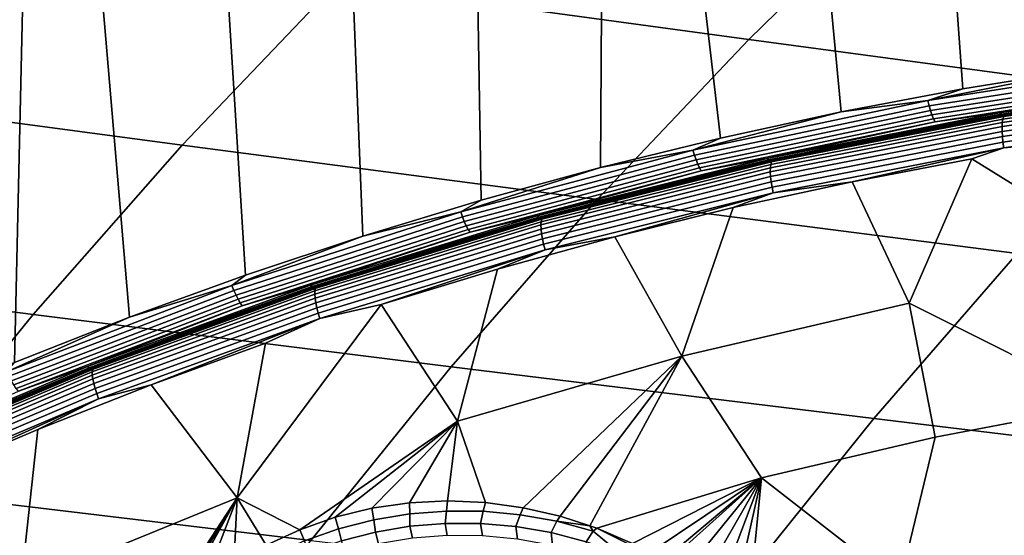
# Model space of a CAD drawing. Header units: metres. Extents: x -240 to 45, y -77 to 27.
# Tile 260 of 656: x -222.08 to -218.9, y 13.44 to 15.1. Entities that reach past the tile are written whole.
import ezdxf

# ---------------------------------------------------------------- set-up
doc = ezdxf.new("R2010")
doc.units = ezdxf.units.M
doc.layers.add('solid_102011X2', color=7, linetype='CONTINUOUS')

msp = doc.modelspace()

# ---------------------------------------------------------------- linework, layer by layer
at = {"layer": 'solid_102011X2'}
for points in [[(-218.639786, 14.942653, 272.711029), (-219.034576, 14.879148, 272.809479), (-219.257034, 17.948519, 272.864929), (-218.79129, 17.974411, 272.74881)], [(-219.034576, 14.879148, 272.809479), (-219.427536, 14.804987, 272.90744), (-219.721832, 17.911495, 272.980835), (-219.257034, 17.948519, 272.864929)], [(-219.427536, 14.804987, 272.90744), (-219.818207, 14.72028, 273.004852), (-220.185364, 17.863348, 273.096405), (-219.721832, 17.911495, 272.980835)], [(-220.206497, 14.625046, 273.101654), (-220.591888, 14.519425, 273.197754), (-220.647278, 17.804153, 273.211578), (-220.185364, 17.863348, 273.096405)], [(-219.818207, 14.72028, 273.004852), (-220.206497, 14.625046, 273.101654), (-220.185364, 17.863348, 273.096405)], [(-220.591888, 14.519425, 273.197754), (-220.974335, 14.403433, 273.293121), (-221.107254, 17.733957, 273.326263), (-220.647278, 17.804153, 273.211578)], [(-220.974335, 14.403433, 273.293121), (-221.353333, 14.277252, 273.387604), (-221.564972, 17.652847, 273.440369), (-221.107254, 17.733957, 273.326263)], [(-221.353333, 14.277252, 273.387604), (-221.728806, 14.140899, 273.481232), (-222.020111, 17.560892, 273.553864), (-221.564972, 17.652847, 273.440369)], [(-222.100296, 13.994576, 273.573853), (-222.467712, 13.838311, 273.665466), (-222.472351, 17.458197, 273.666626), (-222.020111, 17.560892, 273.553864)], [(-221.728806, 14.140899, 273.481232), (-222.100296, 13.994576, 273.573853), (-222.020111, 17.560892, 273.553864)], [(-219.2202, 15.534361, 295.749237), (-220.542679, 15.722754, 294.059235), (-221.059158, 15.221511, 294.401031), (-219.726913, 15.03923, 296.09198)], [(-217.881165, 15.347263, 297.428528), (-219.2202, 15.534361, 295.749237), (-219.726913, 15.03923, 296.09198), (-218.378525, 14.858289, 297.771698)], [(-221.059158, 15.221511, 294.401031), (-222.373367, 15.404861, 292.698059), (-222.882507, 14.874066, 293.027039), (-221.558426, 14.697038, 294.731445)], [(-219.726913, 15.03923, 296.09198), (-221.059158, 15.221511, 294.401031), (-221.558426, 14.697038, 294.731445), (-220.216751, 14.521137, 296.423309)], [(-218.378525, 14.858289, 297.771698), (-219.726913, 15.03923, 296.09198), (-220.216751, 14.521137, 296.423309), (-218.859329, 14.346609, 298.103455)], [(-219.147873, 14.841319, 272.839264), (-218.639786, 14.942653, 272.711029), (-218.3815, 14.960889, 272.648193)], [(-219.147873, 14.841319, 272.839264), (-218.3815, 14.960889, 272.648193), (-218.378372, 14.94416, 272.652039), (-219.143936, 14.824718, 272.842926)], [(-219.147873, 14.841319, 272.839264), (-219.034576, 14.879148, 272.809479), (-218.639786, 14.942653, 272.711029)], [(-219.143936, 14.824718, 272.842926), (-218.378372, 14.94416, 272.652039), (-218.374695, 14.928461, 272.658722), (-219.139465, 14.80914, 272.849396)], [(-219.139465, 14.80914, 272.849396), (-218.374695, 14.928461, 272.658722), (-218.370544, 14.914269, 272.667969), (-219.134628, 14.795059, 272.85849)], [(-219.134628, 14.795059, 272.85849), (-218.370544, 14.914269, 272.667969), (-218.366074, 14.90202, 272.679565), (-219.129547, 14.782903, 272.869934)], [(-219.129547, 14.782903, 272.869934), (-218.366074, 14.90202, 272.679565), (-218.361404, 14.892082, 272.693146), (-219.12439, 14.773042, 272.883362)], [(-218.916092, 14.801497, 272.847717), (-218.158585, 14.908998, 272.658875), (-218.154007, 14.904509, 272.675079), (-218.911316, 14.797039, 272.863922)], [(-218.361404, 14.892082, 272.693146), (-218.158585, 14.908998, 272.658875), (-218.916092, 14.801497, 272.847717)], [(-218.911316, 14.797039, 272.863922), (-218.154007, 14.904509, 272.675079), (-218.807449, 14.811948, 272.855896)], [(-218.145706, 14.896879, 272.687286), (-218.902649, 14.789664, 272.875946), (-218.899139, 14.794583, 272.893311), (-218.141953, 14.901827, 272.70462)], [(-221.558426, 14.697038, 294.731445), (-222.882507, 14.874066, 293.027039), (-223.373306, 14.320567, 293.344177), (-222.039734, 14.150129, 295.049927)], [(-219.147873, 14.841319, 272.839264), (-219.427536, 14.804987, 272.90744), (-219.034576, 14.879148, 272.809479)], [(-219.12439, 14.773042, 272.883362), (-218.361404, 14.892082, 272.693146), (-218.916092, 14.801497, 272.847717)], [(-218.907211, 14.770741, 272.844879), (-218.151184, 14.877833, 272.656464), (-218.15274, 14.864381, 272.644012), (-218.908096, 14.757377, 272.832275)], [(-218.905365, 14.781627, 272.859619), (-218.148819, 14.88879, 272.671051), (-218.151184, 14.877833, 272.656464), (-218.907211, 14.770741, 272.844879)], [(-218.902649, 14.789664, 272.875946), (-218.145706, 14.896879, 272.687286), (-218.148819, 14.88879, 272.671051), (-218.905365, 14.781627, 272.859619)], [(-219.907349, 14.681623, 273.028625), (-219.427536, 14.804987, 272.90744), (-219.147873, 14.841319, 272.839264)], [(-219.907349, 14.681623, 273.028625), (-219.147873, 14.841319, 272.839264), (-219.143936, 14.824718, 272.842926), (-219.902573, 14.665195, 273.032074)], [(-218.908096, 14.757377, 272.832275), (-218.15274, 14.864381, 272.644012), (-218.153427, 14.848886, 272.634125), (-218.90802, 14.741986, 272.822205)], [(-218.90802, 14.741986, 272.822205), (-218.153427, 14.848886, 272.634125), (-218.153214, 14.831876, 272.627106), (-218.906982, 14.725091, 272.814972)], [(-219.907349, 14.681623, 273.028625), (-219.818207, 14.72028, 273.004852), (-219.427536, 14.804987, 272.90744)], [(-219.902573, 14.665195, 273.032074), (-219.143936, 14.824718, 272.842926), (-219.139465, 14.80914, 272.849396), (-219.897339, 14.649777, 273.038361)], [(-219.897339, 14.649777, 273.038361), (-219.139465, 14.80914, 272.849396), (-219.134628, 14.795059, 272.85849), (-219.8918, 14.635841, 273.047272)], [(-218.807449, 14.811948, 272.855896), (-218.800735, 14.811771, 272.887451), (-218.996536, 14.778774, 272.936279), (-219.003281, 14.77896, 272.904724)], [(-218.911316, 14.797039, 272.863922), (-218.807449, 14.811948, 272.855896), (-219.003281, 14.77896, 272.904724)], [(-218.899139, 14.794583, 272.893311), (-218.996536, 14.778774, 272.936279), (-218.800735, 14.811771, 272.887451)], [(-218.906982, 14.725091, 272.814972), (-218.153214, 14.831876, 272.627106), (-218.152115, 14.813924, 272.62323), (-218.904999, 14.707262, 272.810883)], [(-218.904999, 14.707262, 272.810883), (-218.152115, 14.813924, 272.62323), (-218.150162, 14.795639, 272.62262), (-218.902145, 14.689104, 272.810059)], [(-219.8918, 14.635841, 273.047272), (-219.134628, 14.795059, 272.85849), (-219.129547, 14.782903, 272.869934), (-219.886124, 14.623812, 273.058563)], [(-219.886124, 14.623812, 273.058563), (-219.129547, 14.782903, 272.869934), (-219.12439, 14.773042, 272.883362), (-219.880493, 14.614053, 273.071869)], [(-219.880493, 14.614053, 273.071869), (-219.12439, 14.773042, 272.883362), (-219.667374, 14.654669, 273.035034)], [(-219.667374, 14.654669, 273.035034), (-218.916092, 14.801497, 272.847717), (-218.911316, 14.797039, 272.863922), (-219.662369, 14.650252, 273.051178)], [(-219.12439, 14.773042, 272.883362), (-218.916092, 14.801497, 272.847717), (-219.667374, 14.654669, 273.035034)], [(-219.662369, 14.650252, 273.051178), (-218.911316, 14.797039, 272.863922), (-219.587738, 14.664197, 273.050446)], [(-219.656937, 14.624424, 273.031799), (-218.907211, 14.770741, 272.844879), (-218.908096, 14.757377, 272.832275), (-219.657181, 14.611184, 273.019043)], [(-219.65564, 14.635209, 273.046661), (-218.905365, 14.781627, 272.859619), (-218.907211, 14.770741, 272.844879), (-219.656937, 14.624424, 273.031799)], [(-219.653305, 14.643175, 273.06308), (-218.902649, 14.789664, 272.875946), (-218.905365, 14.781627, 272.859619), (-219.65564, 14.635209, 273.046661)], [(-218.902649, 14.789664, 272.875946), (-219.653305, 14.643175, 273.06308), (-219.65004, 14.648051, 273.080505), (-218.899139, 14.794583, 272.893311)], [(-218.899139, 14.794583, 272.893311), (-219.65004, 14.648051, 273.080505), (-218.996536, 14.778774, 272.936279)], [(-219.65004, 14.648051, 273.080505), (-219.191864, 14.743138, 272.984955), (-218.996536, 14.778774, 272.936279)], [(-218.911316, 14.797039, 272.863922), (-219.393448, 14.705078, 273.002014), (-219.587738, 14.664197, 273.050446)], [(-218.911316, 14.797039, 272.863922), (-219.198624, 14.743335, 272.95343), (-219.393448, 14.705078, 273.002014)], [(-218.911316, 14.797039, 272.863922), (-219.003281, 14.77896, 272.904724), (-219.198624, 14.743335, 272.95343)], [(-219.003281, 14.77896, 272.904724), (-218.996536, 14.778774, 272.936279), (-219.191864, 14.743138, 272.984955), (-219.198624, 14.743335, 272.95343)], [(-218.902145, 14.689104, 272.810059), (-218.150162, 14.795639, 272.62262), (-218.61731, 14.715756, 272.742371)], [(-219.657181, 14.611184, 273.019043), (-218.908096, 14.757377, 272.832275), (-218.90802, 14.741986, 272.822205), (-219.656357, 14.595938, 273.008759)], [(-219.656357, 14.595938, 273.008759), (-218.90802, 14.741986, 272.822205), (-218.906982, 14.725091, 272.814972), (-219.65448, 14.579202, 273.001343)], [(-219.65004, 14.648051, 273.080505), (-219.386673, 14.704871, 273.033539), (-219.191864, 14.743138, 272.984955)], [(-219.198624, 14.743335, 272.95343), (-219.191864, 14.743138, 272.984955), (-219.386673, 14.704871, 273.033539), (-219.393448, 14.705078, 273.002014)], [(-219.907349, 14.681623, 273.028625), (-220.206497, 14.625046, 273.101654), (-219.818207, 14.72028, 273.004852)], [(-219.65448, 14.579202, 273.001343), (-218.906982, 14.725091, 272.814972), (-218.904999, 14.707262, 272.810883), (-219.651627, 14.561543, 272.99704)], [(-219.651627, 14.561543, 272.99704), (-218.904999, 14.707262, 272.810883), (-218.902145, 14.689104, 272.810059), (-219.647888, 14.543557, 272.996002)], [(-218.902145, 14.689104, 272.810059), (-218.61731, 14.715756, 272.742371), (-218.465958, 14.318015, 272.80954), (-219.005981, 14.652751, 272.839264)], [(-220.216751, 14.521137, 296.423309), (-221.558426, 14.697038, 294.731445), (-222.039734, 14.150129, 295.049927), (-220.68895, 13.980868, 296.742676)], [(-220.657913, 14.482173, 273.215759), (-220.206497, 14.625046, 273.101654), (-219.907349, 14.681623, 273.028625)], [(-220.657913, 14.482173, 273.215759), (-219.907349, 14.681623, 273.028625), (-219.902573, 14.665195, 273.032074), (-220.652328, 14.46596, 273.218994)], [(-219.65004, 14.648051, 273.080505), (-219.580933, 14.663982, 273.08197), (-219.386673, 14.704871, 273.033539)], [(-219.647888, 14.543557, 272.996002), (-218.902145, 14.689104, 272.810059), (-219.392746, 14.57929, 272.935699)], [(-219.393448, 14.705078, 273.002014), (-219.386673, 14.704871, 273.033539), (-219.580933, 14.663982, 273.08197), (-219.587738, 14.664197, 273.050446)], [(-218.902145, 14.689104, 272.810059), (-219.005981, 14.652751, 272.839264), (-219.392746, 14.57929, 272.935699)], [(-220.652328, 14.46596, 273.218994), (-219.902573, 14.665195, 273.032074), (-219.897339, 14.649777, 273.038361), (-220.646347, 14.450745, 273.225098)], [(-220.646347, 14.450745, 273.225098), (-219.897339, 14.649777, 273.038361), (-219.8918, 14.635841, 273.047272), (-220.640121, 14.436991, 273.233856)], [(-220.410477, 14.468856, 273.220306), (-219.667374, 14.654669, 273.035034), (-219.662369, 14.650252, 273.051178), (-220.405258, 14.464494, 273.236389)], [(-219.880493, 14.614053, 273.071869), (-219.667374, 14.654669, 273.035034), (-220.410477, 14.468856, 273.220306)], [(-220.405258, 14.464494, 273.236389), (-219.662369, 14.650252, 273.051178), (-220.358688, 14.474626, 273.242676)], [(-220.395752, 14.457738, 273.24826), (-219.653305, 14.643175, 273.06308), (-219.65564, 14.635209, 273.046661), (-220.39769, 14.449867, 273.23175)], [(-219.653305, 14.643175, 273.06308), (-220.395752, 14.457738, 273.24826), (-220.392715, 14.462558, 273.265747), (-219.65004, 14.648051, 273.080505)], [(-219.65004, 14.648051, 273.080505), (-220.392715, 14.462558, 273.265747), (-219.774612, 14.62048, 273.13028)], [(-219.662369, 14.650252, 273.051178), (-220.166962, 14.525908, 273.194885), (-220.358688, 14.474626, 273.242676)], [(-219.662369, 14.650252, 273.051178), (-219.974533, 14.574603, 273.146881), (-220.166962, 14.525908, 273.194885)], [(-219.662369, 14.650252, 273.051178), (-219.781448, 14.620703, 273.098755), (-219.974533, 14.574603, 273.146881)], [(-219.587738, 14.664197, 273.050446), (-219.580933, 14.663982, 273.08197), (-219.774612, 14.62048, 273.13028), (-219.781448, 14.620703, 273.098755)], [(-219.662369, 14.650252, 273.051178), (-219.587738, 14.664197, 273.050446), (-219.781448, 14.620703, 273.098755)], [(-219.65004, 14.648051, 273.080505), (-219.774612, 14.62048, 273.13028), (-219.580933, 14.663982, 273.08197)], [(-219.208557, 14.186119, 272.996094), (-219.392746, 14.57929, 272.935699), (-219.005981, 14.652751, 272.839264)], [(-218.55867, 13.861031, 272.916779), (-219.208557, 14.186119, 272.996094), (-219.005981, 14.652751, 272.839264), (-218.465958, 14.318015, 272.80954)], [(-220.657913, 14.482173, 273.215759), (-220.591888, 14.519425, 273.197754), (-220.206497, 14.625046, 273.101654)], [(-220.640121, 14.436991, 273.233856), (-219.8918, 14.635841, 273.047272), (-219.886124, 14.623812, 273.058563), (-220.63385, 14.425118, 273.244995)], [(-220.63385, 14.425118, 273.244995), (-219.886124, 14.623812, 273.058563), (-219.880493, 14.614053, 273.071869), (-220.627716, 14.415487, 273.258179)], [(-220.627716, 14.415487, 273.258179), (-219.880493, 14.614053, 273.071869), (-220.410477, 14.468856, 273.220306)], [(-220.39769, 14.449867, 273.23175), (-219.65564, 14.635209, 273.046661), (-219.656937, 14.624424, 273.031799), (-220.398468, 14.439212, 273.216766)], [(-220.398468, 14.439212, 273.216766), (-219.656937, 14.624424, 273.031799), (-219.657181, 14.611184, 273.019043), (-220.398056, 14.426131, 273.203827)], [(-220.398056, 14.426131, 273.203827), (-219.657181, 14.611184, 273.019043), (-219.656357, 14.595938, 273.008759), (-220.396484, 14.41107, 273.19339)], [(-220.392715, 14.462558, 273.265747), (-219.967667, 14.574371, 273.178436), (-219.774612, 14.62048, 273.13028)], [(-219.781448, 14.620703, 273.098755), (-219.774612, 14.62048, 273.13028), (-219.967667, 14.574371, 273.178436), (-219.974533, 14.574603, 273.146881)], [(-220.396484, 14.41107, 273.19339), (-219.656357, 14.595938, 273.008759), (-219.65448, 14.579202, 273.001343), (-220.393799, 14.394537, 273.18576)], [(-220.393799, 14.394537, 273.18576), (-219.65448, 14.579202, 273.001343), (-219.651627, 14.561543, 272.99704), (-220.390076, 14.377093, 273.181244)], [(-219.208557, 14.186119, 272.996094), (-219.943329, 14.01504, 273.180634), (-219.777359, 14.495431, 273.031647), (-219.392746, 14.57929, 272.935699)], [(-219.647888, 14.543557, 272.996002), (-219.392746, 14.57929, 272.935699), (-219.777359, 14.495431, 273.031647)], [(-220.392715, 14.462558, 273.265747), (-220.160065, 14.525667, 273.22644), (-219.967667, 14.574371, 273.178436)], [(-220.390076, 14.377093, 273.181244), (-219.651627, 14.561543, 272.99704), (-219.647888, 14.543557, 272.996002), (-220.385468, 14.359327, 273.179962)], [(-219.974533, 14.574603, 273.146881), (-219.967667, 14.574371, 273.178436), (-220.160065, 14.525667, 273.22644), (-220.166962, 14.525908, 273.194885)], [(-220.657913, 14.482173, 273.215759), (-220.974335, 14.403433, 273.293121), (-220.591888, 14.519425, 273.197754)], [(-218.859329, 14.346609, 298.103455), (-220.216751, 14.521137, 296.423309), (-220.68895, 13.980868, 296.742676), (-219.322845, 13.813001, 298.423248)], [(-220.392715, 14.462558, 273.265747), (-220.351776, 14.47438, 273.274261), (-220.160065, 14.525667, 273.22644)], [(-220.385468, 14.359327, 273.179962), (-219.647888, 14.543557, 272.996002), (-220.159561, 14.401227, 273.126953)], [(-220.166962, 14.525908, 273.194885), (-220.160065, 14.525667, 273.22644), (-220.351776, 14.47438, 273.274261), (-220.358688, 14.474626, 273.242676)], [(-219.647888, 14.543557, 272.996002), (-219.777359, 14.495431, 273.031647), (-220.159561, 14.401227, 273.126953)], [(-219.943329, 14.01504, 273.180634), (-220.159561, 14.401227, 273.126953), (-219.777359, 14.495431, 273.031647)], [(-221.397598, 14.243428, 273.400177), (-220.974335, 14.403433, 273.293121), (-220.657913, 14.482173, 273.215759)], [(-221.397598, 14.243428, 273.400177), (-220.657913, 14.482173, 273.215759), (-220.652328, 14.46596, 273.218994), (-221.39122, 14.227472, 273.403229)], [(-221.39122, 14.227472, 273.403229), (-220.652328, 14.46596, 273.218994), (-220.646347, 14.450745, 273.225098), (-221.384476, 14.2125, 273.409119)], [(-221.143478, 14.244473, 273.403076), (-220.410477, 14.468856, 273.220306), (-220.405258, 14.464494, 273.236389), (-221.138046, 14.240175, 273.419098)], [(-220.627716, 14.415487, 273.258179), (-220.410477, 14.468856, 273.220306), (-221.143478, 14.244473, 273.403076)], [(-221.138046, 14.240175, 273.419098), (-220.405258, 14.464494, 273.236389), (-221.118011, 14.243873, 273.432007)], [(-221.128067, 14.233797, 273.430939), (-220.395752, 14.457738, 273.24826), (-220.39769, 14.449867, 273.23175), (-221.129623, 14.226043, 273.414337)], [(-220.395752, 14.457738, 273.24826), (-221.128067, 14.233797, 273.430939), (-221.125275, 14.238545, 273.448517), (-220.392715, 14.462558, 273.265747)], [(-220.392715, 14.462558, 273.265747), (-221.125275, 14.238545, 273.448517), (-220.54274, 14.420519, 273.321899)], [(-220.405258, 14.464494, 273.236389), (-220.929398, 14.305382, 273.384979), (-221.118011, 14.243873, 273.432007)], [(-220.405258, 14.464494, 273.236389), (-220.739944, 14.364352, 273.337738), (-220.929398, 14.305382, 273.384979)], [(-220.405258, 14.464494, 273.236389), (-220.549698, 14.420771, 273.290314), (-220.739944, 14.364352, 273.337738)], [(-220.358688, 14.474626, 273.242676), (-220.351776, 14.47438, 273.274261), (-220.54274, 14.420519, 273.321899), (-220.549698, 14.420771, 273.290314)], [(-220.405258, 14.464494, 273.236389), (-220.358688, 14.474626, 273.242676), (-220.549698, 14.420771, 273.290314)], [(-220.392715, 14.462558, 273.265747), (-220.54274, 14.420519, 273.321899), (-220.351776, 14.47438, 273.274261)], [(-221.384476, 14.2125, 273.409119), (-220.646347, 14.450745, 273.225098), (-220.640121, 14.436991, 273.233856), (-221.377579, 14.198966, 273.417725)], [(-221.377579, 14.198966, 273.417725), (-220.640121, 14.436991, 273.233856), (-220.63385, 14.425118, 273.244995), (-221.370728, 14.187282, 273.428711)], [(-221.370728, 14.187282, 273.428711), (-220.63385, 14.425118, 273.244995), (-220.627716, 14.415487, 273.258179), (-221.36412, 14.177804, 273.441803)], [(-221.129623, 14.226043, 273.414337), (-220.39769, 14.449867, 273.23175), (-220.398468, 14.439212, 273.216766), (-221.129883, 14.215546, 273.399231)], [(-221.129883, 14.215546, 273.399231), (-220.398468, 14.439212, 273.216766), (-220.398056, 14.426131, 273.203827), (-221.128845, 14.202661, 273.386139)], [(-221.128845, 14.202661, 273.386139), (-220.398056, 14.426131, 273.203827), (-220.396484, 14.41107, 273.19339), (-221.126526, 14.187824, 273.375488)], [(-221.125275, 14.238545, 273.448517), (-220.732971, 14.364094, 273.369354), (-220.54274, 14.420519, 273.321899)], [(-220.549698, 14.420771, 273.290314), (-220.54274, 14.420519, 273.321899), (-220.732971, 14.364094, 273.369354), (-220.739944, 14.364352, 273.337738)], [(-221.397598, 14.243428, 273.400177), (-221.353333, 14.277252, 273.387604), (-220.974335, 14.403433, 273.293121)], [(-221.36412, 14.177804, 273.441803), (-220.627716, 14.415487, 273.258179), (-221.143478, 14.244473, 273.403076)], [(-221.126526, 14.187824, 273.375488), (-220.396484, 14.41107, 273.19339), (-220.393799, 14.394537, 273.18576), (-221.123032, 14.171538, 273.367676)], [(-221.123032, 14.171538, 273.367676), (-220.393799, 14.394537, 273.18576), (-220.390076, 14.377093, 273.181244), (-221.118469, 14.154354, 273.362946)], [(-219.943329, 14.01504, 273.180634), (-220.668182, 13.805196, 273.362732), (-220.539078, 14.296767, 273.221649), (-220.159561, 14.401227, 273.126953)], [(-220.385468, 14.359327, 273.179962), (-220.159561, 14.401227, 273.126953), (-220.539078, 14.296767, 273.221649)], [(-221.125275, 14.238545, 273.448517), (-220.922394, 14.305118, 273.416595), (-220.732971, 14.364094, 273.369354)], [(-221.118469, 14.154354, 273.362946), (-220.390076, 14.377093, 273.181244), (-220.385468, 14.359327, 273.179962), (-221.112976, 14.136854, 273.361481)], [(-221.112976, 14.136854, 273.361481), (-220.385468, 14.359327, 273.179962), (-220.915649, 14.182112, 273.315582)], [(-220.739944, 14.364352, 273.337738), (-220.732971, 14.364094, 273.369354), (-220.922394, 14.305118, 273.416595), (-220.929398, 14.305382, 273.384979)], [(-220.385468, 14.359327, 273.179962), (-220.539078, 14.296767, 273.221649), (-220.915649, 14.182112, 273.315582)], [(-217.487991, 14.173695, 299.772614), (-218.859329, 14.346609, 298.103455), (-219.322845, 13.813001, 298.423248), (-217.943192, 13.646745, 300.092407)], [(-222.039734, 14.150129, 295.049927), (-223.373306, 14.320567, 293.344177), (-223.845047, 13.745229, 293.648956), (-222.50235, 13.581642, 295.356049)], [(-221.125275, 14.238545, 273.448517), (-221.110977, 14.243605, 273.463654), (-220.922394, 14.305118, 273.416595)], [(-220.929398, 14.305382, 273.384979), (-220.922394, 14.305118, 273.416595), (-221.110977, 14.243605, 273.463654), (-221.118011, 14.243873, 273.432007)], [(-220.668182, 13.805196, 273.362732), (-220.915649, 14.182112, 273.315582), (-220.539078, 14.296767, 273.221649)], [(-221.397598, 14.243428, 273.400177), (-221.728806, 14.140899, 273.481232), (-221.353333, 14.277252, 273.387604)], [(-222.124451, 13.965946, 273.581421), (-221.728806, 14.140899, 273.481232), (-221.397598, 14.243428, 273.400177)], [(-222.124451, 13.965946, 273.581421), (-221.397598, 14.243428, 273.400177), (-221.39122, 14.227472, 273.403229), (-222.117294, 13.950292, 273.584259)], [(-221.864487, 13.982041, 273.582855), (-221.143478, 14.244473, 273.403076), (-221.138046, 14.240175, 273.419098), (-221.858841, 13.977821, 273.598816)], [(-221.36412, 14.177804, 273.441803), (-221.143478, 14.244473, 273.403076), (-221.864487, 13.982041, 273.582855)], [(-221.858841, 13.977821, 273.598816), (-221.138046, 14.240175, 273.419098), (-221.678543, 14.044242, 273.571747)], [(-221.848404, 13.971851, 273.610626), (-221.128067, 14.233797, 273.430939), (-221.129623, 14.226043, 273.414337), (-221.849564, 13.964235, 273.593933)], [(-221.128067, 14.233797, 273.430939), (-221.848404, 13.971851, 273.610626), (-221.84584, 13.976514, 273.628235), (-221.125275, 14.238545, 273.448517)], [(-221.125275, 14.238545, 273.448517), (-221.84584, 13.976514, 273.628235), (-221.298706, 14.179565, 273.510468)], [(-221.138046, 14.240175, 273.419098), (-221.492615, 14.11329, 273.525391), (-221.678543, 14.044242, 273.571747)], [(-221.138046, 14.240175, 273.419098), (-221.305771, 14.179837, 273.478821), (-221.492615, 14.11329, 273.525391)], [(-221.118011, 14.243873, 273.432007), (-221.110977, 14.243605, 273.463654), (-221.298706, 14.179565, 273.510468), (-221.305771, 14.179837, 273.478821)], [(-221.138046, 14.240175, 273.419098), (-221.118011, 14.243873, 273.432007), (-221.305771, 14.179837, 273.478821)], [(-221.125275, 14.238545, 273.448517), (-221.298706, 14.179565, 273.510468), (-221.110977, 14.243605, 273.463654)], [(-222.117294, 13.950292, 273.584259), (-221.39122, 14.227472, 273.403229), (-221.384476, 14.2125, 273.409119), (-222.109802, 13.9356, 273.589966)], [(-222.109802, 13.9356, 273.589966), (-221.384476, 14.2125, 273.409119), (-221.377579, 14.198966, 273.417725), (-222.102234, 13.922321, 273.598389)], [(-222.102234, 13.922321, 273.598389), (-221.377579, 14.198966, 273.417725), (-221.370728, 14.187282, 273.428711), (-222.094803, 13.910857, 273.609253)], [(-221.849564, 13.964235, 273.593933), (-221.129623, 14.226043, 273.414337), (-221.129883, 14.215546, 273.399231), (-221.849319, 13.953926, 273.578674)], [(-221.849319, 13.953926, 273.578674), (-221.129883, 14.215546, 273.399231), (-221.128845, 14.202661, 273.386139), (-221.847641, 13.941271, 273.56543)], [(-221.847641, 13.941271, 273.56543), (-221.128845, 14.202661, 273.386139), (-221.126526, 14.187824, 273.375488), (-221.844604, 13.926698, 273.554626)], [(-222.094803, 13.910857, 273.609253), (-221.370728, 14.187282, 273.428711), (-221.36412, 14.177804, 273.441803), (-222.087738, 13.901558, 273.622223)], [(-222.087738, 13.901558, 273.622223), (-221.36412, 14.177804, 273.441803), (-221.864487, 13.982041, 273.582855)], [(-221.84584, 13.976514, 273.628235), (-221.485519, 14.113013, 273.557098), (-221.298706, 14.179565, 273.510468)], [(-221.844604, 13.926698, 273.554626), (-221.126526, 14.187824, 273.375488), (-221.123032, 14.171538, 273.367676), (-221.840317, 13.910702, 273.5466)], [(-221.840317, 13.910702, 273.5466), (-221.123032, 14.171538, 273.367676), (-221.118469, 14.154354, 273.362946), (-221.8349, 13.893824, 273.541656)], [(-221.305771, 14.179837, 273.478821), (-221.298706, 14.179565, 273.510468), (-221.485519, 14.113013, 273.557098), (-221.492615, 14.11329, 273.525391)], [(-221.112976, 14.136854, 273.361481), (-220.915649, 14.182112, 273.315582), (-221.381042, 13.557004, 273.541809), (-221.288986, 14.057369, 273.408722)], [(-221.178421, 13.453997, 273.526062), (-221.381042, 13.557004, 273.541809), (-220.915649, 14.182112, 273.315582), (-220.668182, 13.805196, 273.362732)], [(-219.124649, 13.752932, 273.059631), (-219.685745, 13.62123, 273.201233), (-219.943329, 14.01504, 273.180634), (-219.208557, 14.186119, 272.996094)], [(-218.55867, 13.861031, 272.916779), (-219.124649, 13.752932, 273.059631), (-219.208557, 14.186119, 272.996094)], [(-220.68895, 13.980868, 296.742676), (-222.039734, 14.150129, 295.049927), (-222.50235, 13.581642, 295.356049), (-221.142838, 13.419267, 297.049622)], [(-222.124451, 13.965946, 273.581421), (-222.100296, 13.994576, 273.573853), (-221.728806, 14.140899, 273.481232)], [(-221.8349, 13.893824, 273.541656), (-221.118469, 14.154354, 273.362946), (-221.112976, 14.136854, 273.361481), (-221.828568, 13.876635, 273.539978)], [(-221.828568, 13.876635, 273.539978), (-221.112976, 14.136854, 273.361481), (-221.658844, 13.922605, 273.501007)], [(-221.112976, 14.136854, 273.361481), (-221.288986, 14.057369, 273.408722), (-221.658844, 13.922605, 273.501007)], [(-221.84584, 13.976514, 273.628235), (-221.671417, 14.043962, 273.603455), (-221.485519, 14.113013, 273.557098)], [(-221.492615, 14.11329, 273.525391), (-221.485519, 14.113013, 273.557098), (-221.671417, 14.043962, 273.603455), (-221.678543, 14.044242, 273.571747)], [(-221.678543, 14.044242, 273.571747), (-221.671417, 14.043962, 273.603455), (-221.856339, 13.972428, 273.649567), (-221.863495, 13.972711, 273.617859)], [(-221.858841, 13.977821, 273.598816), (-221.678543, 14.044242, 273.571747), (-221.863495, 13.972711, 273.617859)], [(-221.84584, 13.976514, 273.628235), (-221.856339, 13.972428, 273.649567), (-221.671417, 14.043962, 273.603455)], [(-221.381042, 13.557004, 273.541809), (-221.658844, 13.922605, 273.501007), (-221.288986, 14.057369, 273.408722)], [(-220.578217, 13.541651, 273.396637), (-220.668182, 13.805196, 273.362732), (-219.943329, 14.01504, 273.180634), (-220.456619, 13.525038, 273.375519)], [(-220.336594, 13.49738, 273.355988), (-220.456619, 13.525038, 273.375519), (-219.943329, 14.01504, 273.180634)], [(-220.24086, 13.466928, 273.341217), (-220.336594, 13.49738, 273.355988), (-219.943329, 14.01504, 273.180634)], [(-220.218369, 13.458637, 273.33786), (-220.24086, 13.466928, 273.341217), (-219.943329, 14.01504, 273.180634), (-219.685745, 13.62123, 273.201233)], [(-222.571609, 13.682162, 273.759155), (-221.864487, 13.982041, 273.582855), (-221.858841, 13.977821, 273.598816), (-222.565765, 13.678029, 273.775055)], [(-222.087738, 13.901558, 273.622223), (-221.864487, 13.982041, 273.582855), (-222.571609, 13.682162, 273.759155)], [(-222.565765, 13.678029, 273.775055), (-221.858841, 13.977821, 273.598816), (-222.412201, 13.743359, 273.754669)], [(-221.848404, 13.971851, 273.610626), (-222.554886, 13.67251, 273.786774), (-222.552551, 13.677075, 273.804443), (-221.84584, 13.976514, 273.628235)], [(-221.84584, 13.976514, 273.628235), (-222.552551, 13.677075, 273.804443), (-221.856339, 13.972428, 273.649567)], [(-221.858841, 13.977821, 273.598816), (-222.230347, 13.822254, 273.70932), (-222.412201, 13.743359, 273.754669)], [(-221.858841, 13.977821, 273.598816), (-222.04744, 13.898709, 273.663727), (-222.230347, 13.822254, 273.70932)], [(-221.858841, 13.977821, 273.598816), (-221.863495, 13.972711, 273.617859), (-222.04744, 13.898709, 273.663727)], [(-219.322845, 13.813001, 298.423248), (-220.68895, 13.980868, 296.742676), (-221.142838, 13.419267, 297.049622), (-219.768387, 13.258297, 298.730621)], [(-222.554886, 13.67251, 273.786774), (-221.848404, 13.971851, 273.610626), (-221.849564, 13.964235, 273.593933), (-222.555679, 13.665054, 273.769958)], [(-222.555679, 13.665054, 273.769958), (-221.849564, 13.964235, 273.593933), (-221.849319, 13.953926, 273.578674), (-222.554916, 13.654959, 273.754608)], [(-222.554916, 13.654959, 273.754608), (-221.849319, 13.953926, 273.578674), (-221.847641, 13.941271, 273.56543), (-222.552628, 13.642567, 273.74118)], [(-222.552551, 13.677075, 273.804443), (-222.040268, 13.898425, 273.695435), (-221.856339, 13.972428, 273.649567)], [(-221.863495, 13.972711, 273.617859), (-221.856339, 13.972428, 273.649567), (-222.040268, 13.898425, 273.695435), (-222.04744, 13.898709, 273.663727)], [(-222.552628, 13.642567, 273.74118), (-221.847641, 13.941271, 273.56543), (-221.844604, 13.926698, 273.554626), (-222.548874, 13.628297, 273.730194)], [(-222.548874, 13.628297, 273.730194), (-221.844604, 13.926698, 273.554626), (-221.840317, 13.910702, 273.5466), (-222.543793, 13.612633, 273.721985)], [(-222.543793, 13.612633, 273.721985), (-221.840317, 13.910702, 273.5466), (-221.8349, 13.893824, 273.541656), (-222.537567, 13.596105, 273.716858)], [(-221.381042, 13.557004, 273.541809), (-222.079865, 13.270885, 273.717346), (-222.024857, 13.777996, 273.592255), (-221.658844, 13.922605, 273.501007)], [(-221.828568, 13.876635, 273.539978), (-221.658844, 13.922605, 273.501007), (-222.024857, 13.777996, 273.592255)], [(-222.552551, 13.677075, 273.804443), (-222.22316, 13.821966, 273.741028), (-222.040268, 13.898425, 273.695435)], [(-222.537567, 13.596105, 273.716858), (-221.8349, 13.893824, 273.541656), (-221.828568, 13.876635, 273.539978), (-222.53038, 13.579271, 273.714935)], [(-222.04744, 13.898709, 273.663727), (-222.040268, 13.898425, 273.695435), (-222.22316, 13.821966, 273.741028), (-222.230347, 13.822254, 273.70932)], [(-222.53038, 13.579271, 273.714935), (-221.828568, 13.876635, 273.539978), (-222.38678, 13.623614, 273.682495)], [(-221.828568, 13.876635, 273.539978), (-222.024857, 13.777996, 273.592255), (-222.38678, 13.623614, 273.682495)], [(-219.23999, 13.274446, 273.145905), (-219.124649, 13.752932, 273.059631), (-218.55867, 13.861031, 272.916779), (-218.742508, 13.382254, 273.019928)], [(-221.063843, 13.494073, 273.497528), (-221.178421, 13.453997, 273.526062), (-220.668182, 13.805196, 273.362732)], [(-220.945175, 13.523198, 273.470093), (-221.063843, 13.494073, 273.497528), (-220.668182, 13.805196, 273.362732)], [(-220.823761, 13.540883, 273.444), (-220.945175, 13.523198, 273.470093), (-220.668182, 13.805196, 273.362732)], [(-220.700974, 13.547017, 273.419464), (-220.823761, 13.540883, 273.444), (-220.668182, 13.805196, 273.362732)], [(-220.578217, 13.541651, 273.396637), (-220.700974, 13.547017, 273.419464), (-220.668182, 13.805196, 273.362732)], [(-217.943192, 13.646745, 300.092407), (-219.322845, 13.813001, 298.423248), (-219.768387, 13.258297, 298.730621), (-218.380753, 13.098928, 300.399811)], [(-222.079865, 13.270885, 273.717346), (-222.38678, 13.623614, 273.682495), (-222.024857, 13.777996, 273.592255)], [(-219.23999, 13.274446, 273.145905), (-219.685745, 13.62123, 273.201233), (-219.124649, 13.752932, 273.059631)], [(-222.079865, 13.270885, 273.717346), (-222.76268, 12.947551, 273.888885), (-222.744293, 13.459628, 273.771576), (-222.38678, 13.623614, 273.682495)], [(-220.102661, 13.408798, 273.320984), (-220.218369, 13.458637, 273.33786), (-219.685745, 13.62123, 273.201233)], [(-220.046051, 13.379755, 273.313019), (-220.102661, 13.408798, 273.320984), (-219.685745, 13.62123, 273.201233)], [(-220.00238, 13.355052, 273.306946), (-220.046051, 13.379755, 273.313019), (-219.685745, 13.62123, 273.201233)], [(-219.99054, 13.347997, 273.305328), (-220.00238, 13.355052, 273.306946), (-219.685745, 13.62123, 273.201233)], [(-219.936157, 13.313541, 273.297913), (-219.99054, 13.347997, 273.305328), (-219.685745, 13.62123, 273.201233)], [(-219.883133, 13.276463, 273.290771), (-219.936157, 13.313541, 273.297913), (-219.685745, 13.62123, 273.201233)], [(-219.831528, 13.236782, 273.283844), (-219.883133, 13.276463, 273.290771), (-219.685745, 13.62123, 273.201233)], [(-219.781601, 13.19458, 273.27713), (-219.831528, 13.236782, 273.283844), (-219.685745, 13.62123, 273.201233)], [(-219.732239, 13.148798, 273.270508), (-219.781601, 13.19458, 273.27713), (-219.685745, 13.62123, 273.201233)], [(-219.687119, 13.102864, 273.264374), (-219.732239, 13.148798, 273.270508), (-219.685745, 13.62123, 273.201233), (-219.23999, 13.274446, 273.145905)], [(-221.142838, 13.419267, 297.049622), (-222.50235, 13.581642, 295.356049), (-222.945587, 12.992463, 295.649323), (-221.577713, 12.83721, 297.343719)], [(-221.779968, 12.946313, 273.722687), (-222.079865, 13.270885, 273.717346), (-221.381042, 13.557004, 273.541809)], [(-221.745102, 12.999022, 273.708099), (-221.779968, 12.946313, 273.722687), (-221.381042, 13.557004, 273.541809)], [(-221.707993, 13.049738, 273.693207), (-221.745102, 12.999022, 273.708099), (-221.381042, 13.557004, 273.541809)], [(-221.66864, 13.098432, 273.67807), (-221.707993, 13.049738, 273.693207), (-221.381042, 13.557004, 273.541809)], [(-221.627213, 13.144976, 273.66275), (-221.66864, 13.098432, 273.67807), (-221.381042, 13.557004, 273.541809)], [(-221.583725, 13.189322, 273.647308), (-221.627213, 13.144976, 273.66275), (-221.381042, 13.557004, 273.541809)], [(-221.49118, 13.270911, 273.616302), (-221.583725, 13.189322, 273.647308), (-221.381042, 13.557004, 273.541809)], [(-221.392029, 13.342537, 273.58548), (-221.49118, 13.270911, 273.616302), (-221.381042, 13.557004, 273.541809)], [(-221.287384, 13.40367, 273.555298), (-221.392029, 13.342537, 273.58548), (-221.381042, 13.557004, 273.541809)], [(-221.178421, 13.453997, 273.526062), (-221.287384, 13.40367, 273.555298), (-221.381042, 13.557004, 273.541809)], [(-220.938873, 13.485565, 273.473419), (-220.945175, 13.523198, 273.470093), (-220.823761, 13.540883, 273.444), (-220.82251, 13.50493, 273.448151)], [(-220.82251, 13.50493, 273.448151), (-220.823761, 13.540883, 273.444), (-220.700974, 13.547017, 273.419464), (-220.704346, 13.514273, 273.424164)], [(-220.704346, 13.514273, 273.424164), (-220.700974, 13.547017, 273.419464), (-220.578217, 13.541651, 273.396637), (-220.585144, 13.513443, 273.401489)], [(-220.585144, 13.513443, 273.401489), (-220.578217, 13.541651, 273.396637), (-220.456619, 13.525038, 273.375519), (-220.465683, 13.502349, 273.380157)], [(-221.052734, 13.456294, 273.499878), (-221.063843, 13.494073, 273.497528), (-220.945175, 13.523198, 273.470093), (-220.938873, 13.485565, 273.473419)], [(-220.933945, 13.446055, 273.471924), (-220.938873, 13.485565, 273.473419), (-220.82251, 13.50493, 273.448151), (-220.82225, 13.464948, 273.447815)], [(-220.82225, 13.464948, 273.447815), (-220.82251, 13.50493, 273.448151), (-220.704346, 13.514273, 273.424164), (-220.708801, 13.474348, 273.424988)], [(-220.708801, 13.474348, 273.424988), (-220.704346, 13.514273, 273.424164), (-220.585144, 13.513443, 273.401489), (-220.594299, 13.474112, 273.403503)], [(-220.594299, 13.474112, 273.403503), (-220.585144, 13.513443, 273.401489), (-220.465683, 13.502349, 273.380157), (-220.479462, 13.464145, 273.383301)], [(-220.479462, 13.464145, 273.383301), (-220.465683, 13.502349, 273.380157), (-220.346786, 13.480958, 273.360107), (-220.365082, 13.444408, 273.364349)], [(-220.465683, 13.502349, 273.380157), (-220.456619, 13.525038, 273.375519), (-220.336594, 13.49738, 273.355988), (-220.346786, 13.480958, 273.360107)], [(-220.346786, 13.480958, 273.360107), (-220.336594, 13.49738, 273.355988), (-220.24086, 13.466928, 273.341217)], [(-221.052734, 13.456294, 273.499878), (-221.163284, 13.417392, 273.527435), (-221.178421, 13.453997, 273.526062), (-221.063843, 13.494073, 273.497528)], [(-221.043198, 13.41778, 273.497253), (-221.052734, 13.456294, 273.499878), (-220.938873, 13.485565, 273.473419), (-220.933945, 13.446055, 273.471924)], [(-220.813492, 13.426536, 273.440369), (-220.92395, 13.408267, 273.463959), (-220.933945, 13.446055, 273.471924), (-220.82225, 13.464948, 273.447815)], [(-220.701294, 13.435267, 273.418182), (-220.813492, 13.426536, 273.440369), (-220.82225, 13.464948, 273.447815), (-220.708801, 13.474348, 273.424988)], [(-220.588058, 13.434312, 273.397369), (-220.701294, 13.435267, 273.418182), (-220.708801, 13.474348, 273.424988), (-220.594299, 13.474112, 273.403503)], [(-220.474533, 13.42358, 273.37793), (-220.588058, 13.434312, 273.397369), (-220.594299, 13.474112, 273.403503), (-220.479462, 13.464145, 273.383301)], [(-220.365082, 13.444408, 273.364349), (-220.346786, 13.480958, 273.360107), (-220.229355, 13.449228, 273.341278), (-220.251968, 13.414856, 273.346649)], [(-220.229355, 13.449228, 273.341278), (-220.346786, 13.480958, 273.360107), (-220.24086, 13.466928, 273.341217)], [(-220.229355, 13.449228, 273.341278), (-220.24086, 13.466928, 273.341217), (-220.218369, 13.458637, 273.33786)], [(-221.163284, 13.417392, 273.527435), (-221.263535, 13.372294, 273.554169), (-221.287384, 13.40367, 273.555298), (-221.178421, 13.453997, 273.526062)], [(-221.043198, 13.41778, 273.497253), (-221.149307, 13.380385, 273.523712), (-221.163284, 13.417392, 273.527435), (-221.052734, 13.456294, 273.499878)], [(-220.92395, 13.408267, 273.463959), (-221.031952, 13.380573, 273.488831), (-221.043198, 13.41778, 273.497253), (-220.933945, 13.446055, 273.471924)], [(-220.361511, 13.403029, 273.359802), (-220.474533, 13.42358, 273.37793), (-220.479462, 13.464145, 273.383301), (-220.365082, 13.444408, 273.364349)], [(-220.249847, 13.372616, 273.342957), (-220.361511, 13.403029, 273.359802), (-220.365082, 13.444408, 273.364349), (-220.251968, 13.414856, 273.346649)], [(-220.14093, 13.37553, 273.330048), (-220.251968, 13.414856, 273.346649), (-220.229355, 13.449228, 273.341278)], [(-220.14093, 13.37553, 273.330048), (-220.229355, 13.449228, 273.341278), (-220.218369, 13.458637, 273.33786), (-220.114227, 13.407222, 273.323578)], [(-220.114227, 13.407222, 273.323578), (-220.218369, 13.458637, 273.33786), (-220.102661, 13.408798, 273.320984)]]:
    msp.add_3dface(points, dxfattribs=at)

doc.saveas('drawing.dxf')
